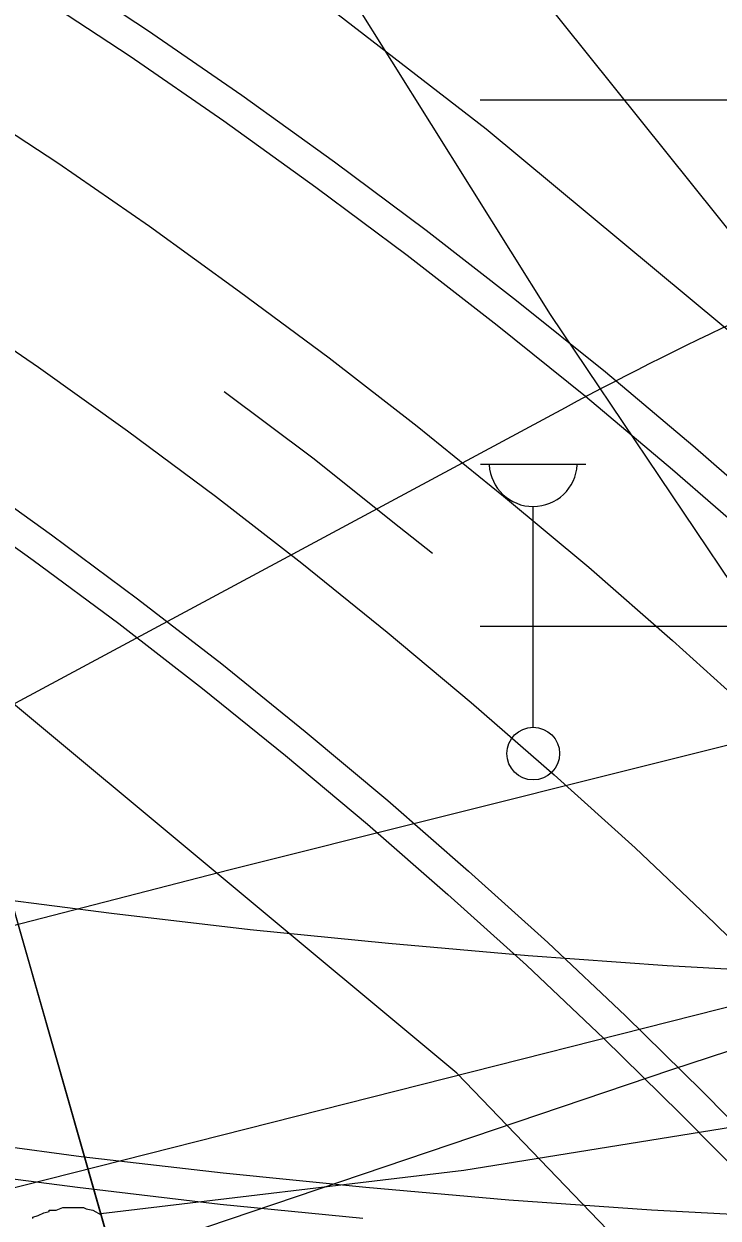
# Model space of a CAD drawing. Extents: x 419101 to 420177, y 4451541 to 4452254.
# Drawn here: x 419964.51 to 419977.69, y 4451847.3 to 4451869.98 of the extents above; entities that cross this region are included whole.
import ezdxf

# ---------------------------------------------------------------- set-up
doc = ezdxf.new("R2010")
doc.units = 0
for name, color, linetype in [('1_PLAN_ONAMA_SINIRI', 7, 'Continuous'), ('3_HALİHAZIR', 7, 'Continuous'), ('Level 3', 7, 'Continuous'), ('Level 53', 7, 'Continuous'), ('Level 60', 7, 'Continuous'), ('Level 62', 7, 'Continuous')]:
    doc.layers.add(name, color=color, linetype=linetype)

msp = doc.modelspace()

# ---------------------------------------------------------------- linework, layer by layer
at = {"layer": '1_PLAN_ONAMA_SINIRI'}
msp.add_line((419969.989, 4451870.537), (419973.289, 4451867.984), dxfattribs=at)
for points in [[(419973.289, 4451867.984), (419982.276, 4451860.506), (419991.147, 4451851.305)], [(419980.661, 4451841.805), (419972.73, 4451850.048), (419963.89, 4451857.411)]]:
    msp.add_lwpolyline(points, dxfattribs=at)
at = {"layer": '3_HALİHAZIR'}
for p, q in [((419973.182, 4451861.62), (419975.182, 4451861.62)), ((419974.182, 4451856.62), (419974.182, 4451860.813))]:
    msp.add_line(p, q, dxfattribs=at)
for points in [[(419968.061, 4451874.899), (419969.233, 4451872.883), (419974.504, 4451864.457), (419977.952, 4451859.329), (419980.155, 4451857.327), (419980.289, 4451857.156), (419980.302, 4451857.02), (419980.242, 4451856.933), (419980.082, 4451856.832), (419968.425, 4451853.912), (419961.481, 4451852.12), (419948.602, 4451849.399), (419942.876, 4451847.977), (419938.929, 4451846.961)], [(420019.749, 4451866.699), (420006.268, 4451863.456), (419992.164, 4451859.812), (419991.338, 4451859.712), (419990.577, 4451859.698), (419989.597, 4451859.84), (419985.257, 4451860.943), (419981.48, 4451862.021), (419981.268, 4451862.101), (419981.15, 4451862.209), (419979.189, 4451864.453), (419974.24, 4451870.631), (419971.608, 4451874.869)], [(419980.476, 4451844.854), (419982.939, 4451848.633), (419985.112, 4451851.331), (419985.505, 4451851.849), (419985.57, 4451852.044), (419985.58, 4451852.184), (419985.573, 4451852.335), (419985.519, 4451852.502), (419985.383, 4451852.635), (419985.191, 4451852.751), (419985.039, 4451852.81), (419976.806, 4451850.115)], [(419976.806, 4451850.115), (419966.315, 4451846.565)]]:
    msp.add_lwpolyline(points, dxfattribs=at)
msp.add_circle((419974.182, 4451856.12), 0.5, dxfattribs=at)
msp.add_arc((419974.182, 4451861.65), 0.837, 183.298, 356.9072, dxfattribs=at)
at = {"layer": 'Level 3'}
for points in [[(419964.785, 4451847.345), (419964.889, 4451847.397), (419964.992, 4451847.423), (419964.992, 4451847.449), (419965.018, 4451847.449), (419965.044, 4451847.449), (419965.122, 4451847.449), (419965.252, 4451847.501), (419965.356, 4451847.501), (419965.433, 4451847.501), (419965.485, 4451847.501), (419965.563, 4451847.501), (419965.615, 4451847.501), (419965.641, 4451847.501), (419965.693, 4451847.475), (419965.823, 4451847.449), (419965.978, 4451847.36)], [(419964.681, 4451847.293), (419964.681, 4451847.319), (419964.785, 4451847.345)]]:
    msp.add_lwpolyline(points, dxfattribs=at)
at = {"layer": 'Level 53'}
for p, q in [((419963.546, 4451853.428), (419966.177, 4451853.088)), ((419966.177, 4451853.088), (419968.807, 4451852.778)), ((419968.807, 4451852.778), (419971.437, 4451852.518)), ((419971.437, 4451852.518), (419974.087, 4451852.288)), ((419974.087, 4451852.288), (419976.727, 4451852.098)), ((419976.727, 4451852.098), (419979.377, 4451851.948)), ((419962.906, 4451848.828), (419965.597, 4451848.468)), ((419965.597, 4451848.468), (419968.297, 4451848.158)), ((419965.527, 4451847.878), (419962.816, 4451848.228)), ((419968.297, 4451848.158), (419971.007, 4451847.888)), ((419968.237, 4451847.558), (419965.527, 4451847.878)), ((419971.007, 4451847.888), (419973.717, 4451847.648)), ((419973.717, 4451847.648), (419976.427, 4451847.458)), ((419970.947, 4451847.288), (419968.237, 4451847.558)), ((419976.427, 4451847.458), (419979.147, 4451847.308))]:
    msp.add_line(p, q, dxfattribs=at)
for points in [[(419952.507, 4451878.113), (419953.742, 4451877.511), (419955.672, 4451876.526), (419957.591, 4451875.5), (419959.481, 4451874.445), (419961.361, 4451873.349), (419963.21, 4451872.224), (419965.05, 4451871.058), (419966.86, 4451869.861), (419968.65, 4451868.624), (419970.409, 4451867.358), (419972.148, 4451866.062), (419973.866, 4451864.725), (419975.555, 4451863.368), (419977.214, 4451861.97), (419978.852, 4451860.543)], [(419952.246, 4451877.578), (419953.476, 4451876.978), (419955.396, 4451875.998), (419957.306, 4451874.978), (419959.186, 4451873.928), (419961.056, 4451872.838), (419962.896, 4451871.718), (419964.727, 4451870.558), (419966.527, 4451869.368), (419968.307, 4451868.138), (419970.057, 4451866.878), (419971.787, 4451865.588), (419973.497, 4451864.258), (419975.177, 4451862.908), (419976.827, 4451861.518), (419978.457, 4451860.098)], [(419947.376, 4451877.118), (419948.336, 4451876.698), (419948.566, 4451876.598), (419950.476, 4451875.708), (419952.386, 4451874.788), (419954.266, 4451873.828), (419956.126, 4451872.828), (419957.976, 4451871.798), (419959.806, 4451870.738), (419961.606, 4451869.638), (419963.386, 4451868.498), (419965.157, 4451867.338), (419966.897, 4451866.138), (419968.607, 4451864.898), (419970.307, 4451863.638), (419971.977, 4451862.338), (419973.617, 4451861.008), (419975.237, 4451859.658), (419976.827, 4451858.268), (419978.397, 4451856.848)], [(419940.016, 4451876.418), (419941.646, 4451875.808), (419943.576, 4451875.038), (419944.786, 4451874.538), (419946.696, 4451873.708), (419948.596, 4451872.838), (419950.466, 4451871.938), (419952.326, 4451870.998), (419954.166, 4451870.028), (419955.986, 4451869.018), (419957.786, 4451867.978), (419959.566, 4451866.898), (419961.326, 4451865.788), (419963.066, 4451864.638), (419964.787, 4451863.458), (419966.477, 4451862.248), (419968.147, 4451861.008), (419969.787, 4451859.738), (419971.407, 4451858.428), (419973.007, 4451857.088), (419974.577, 4451855.718), (419976.117, 4451854.328), (419977.627, 4451852.898), (419979.117, 4451851.438)], [(419947.557, 4451870.626), (419949.385, 4451869.746), (419951.205, 4451868.827), (419953.003, 4451867.879), (419954.782, 4451866.892), (419956.541, 4451865.875), (419958.28, 4451864.82), (419960, 4451863.735), (419961.701, 4451862.611), (419963.385, 4451861.457), (419965.037, 4451860.273), (419966.67, 4451859.061), (419968.271, 4451857.822), (419969.854, 4451856.541), (419971.419, 4451855.231), (419972.955, 4451853.89), (419974.458, 4451852.534), (419975.932, 4451851.138), (419977.392, 4451849.707), (419978.82, 4451848.26)], [(419947.306, 4451870.09), (419949.123, 4451869.215), (419950.933, 4451868.3), (419952.721, 4451867.358), (419954.49, 4451866.376), (419956.239, 4451865.366), (419957.969, 4451864.316), (419959.679, 4451863.238), (419961.371, 4451862.12), (419963.045, 4451860.972), (419964.688, 4451859.795), (419966.313, 4451858.589), (419967.903, 4451857.357), (419969.478, 4451856.084), (419971.034, 4451854.78), (419972.562, 4451853.447), (419974.056, 4451852.099), (419975.521, 4451850.712), (419976.974, 4451849.288), (419978.394, 4451847.848)], [(419968.317, 4451862.998), (419969.997, 4451861.738), (419971.637, 4451860.428), (419972.267, 4451859.928)]]:
    msp.add_lwpolyline(points, dxfattribs=at)
at = {"layer": 'Level 60'}
for p, q in [((419963.513, 4451847.675), (420058.366, 4451871.695)), ((419974.788, 4451862.689), (419961.535, 4451855.569))]:
    msp.add_line(p, q, dxfattribs=at)
for points in [[(419957.901, 4451910.9), (419959.208, 4451889.446), (419958.918, 4451872.069), (419967.607, 4451841.66), (419994.541, 4451848.031), (420028.336, 4451864.584)], [(419747.619, 4451894.179), (419777.479, 4451890.747), (419822.808, 4451887.463), (419831.419, 4451882.167), (419856.767, 4451875.377), (419862.954, 4451873.362), (419890.354, 4451866.572), (419900.493, 4451864.781), (419907.054, 4451862.02), (419920.212, 4451858.364), (419929.978, 4451854.558), (419941.982, 4451851.35), (419950.743, 4451849.11), (419963.939, 4451846.872), (419966.183, 4451846.643), (419958.918, 4451872.069), (419958.842, 4451895.451)]]:
    msp.add_lwpolyline(points, dxfattribs=at)
msp.add_arc((420006.564, 4451803.543), 67.142, 104.21064, 118.24686, dxfattribs=at)
at = {"layer": 'Level 62'}
for p, q in [((419973.178, 4451868.538), (420026.999, 4451868.538)), ((419973.178, 4451858.538), (420007.67, 4451858.538))]:
    msp.add_line(p, q, dxfattribs=at)
msp.add_lwpolyline([(420003.435, 4451855.603), (419997.723, 4451854.088), (419992.221, 4451852.189), (419986.339, 4451851.05), (419978.75, 4451849.152), (419972.868, 4451848.203), (419965.972, 4451847.382)], dxfattribs=at)

doc.saveas('drawing.dxf')
